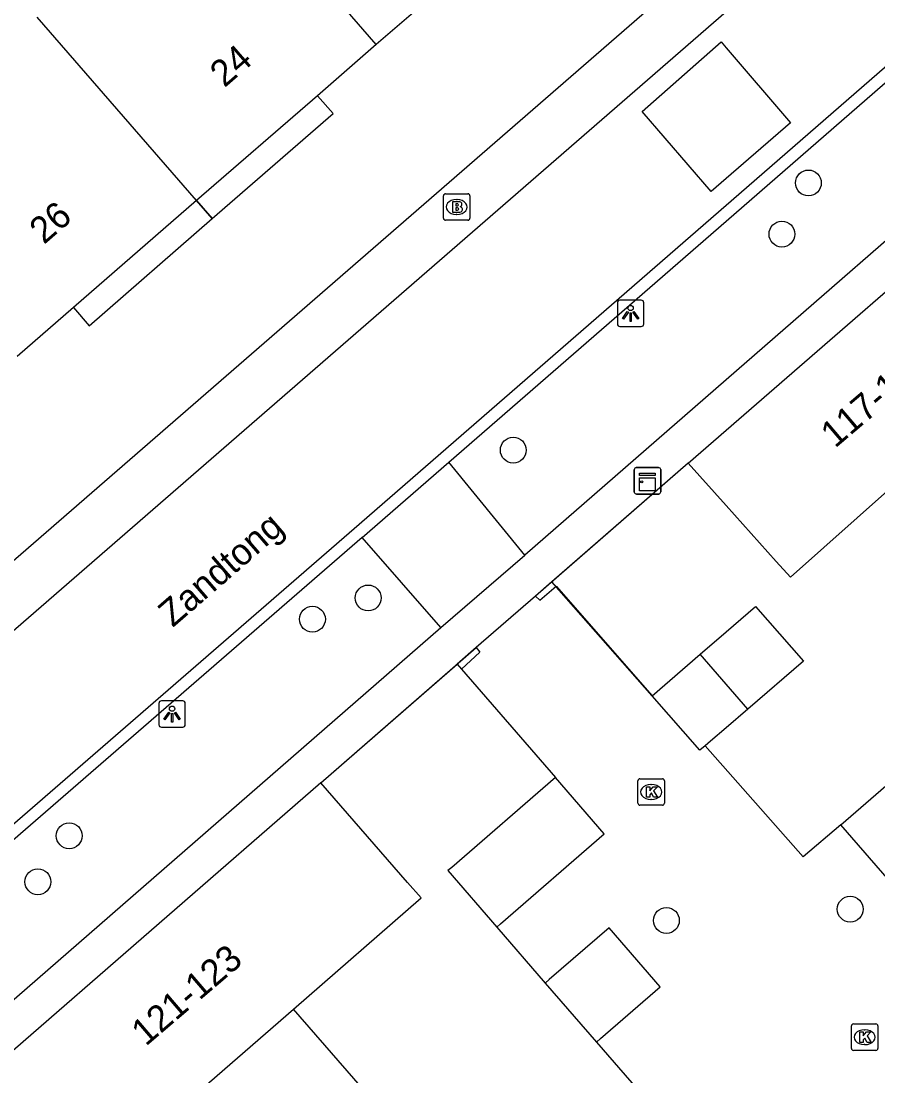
# Model space of a CAD drawing. Extents: x 155888 to 156864, y 383882 to 384671.
# Drawn here: x 156473.31 to 156505.75, y 384345.85 to 384385.77 of the extents above; entities that cross this region are included whole.
import ezdxf

# ---------------------------------------------------------------- set-up
doc = ezdxf.new("R2010")
doc.units = 0
for name, color, linetype in [('IMGEO_Boom', 7, 'Continuous'), ('IMGEO_Brandkraan', 7, 'Continuous'), ('IMGEO_Kast', 7, 'Continuous'), ('IMGEO_Kolk', 7, 'Continuous'), ('IMGEO_Lichtpunt', 7, 'Continuous'), ('IMGEO_Muur', 7, 'Continuous'), ('IMGEO_Openbare_ruimte_label', 7, 'Continuous'), ('IMGEO_Pand', 7, 'Continuous'), ('IMGEO_Pand_nummerreeks', 7, 'Continuous'), ('IMGEO_Pand_overbouw', 7, 'Continuous'), ('IMGEO_Rijbaan_lokaal_gesloten', 7, 'Continuous'), ('IMGEO_Rijbaan_lokaal_open', 7, 'Continuous'), ('IMGEO_Voetpad_open', 7, 'Continuous')]:
    doc.layers.add(name, color=color, linetype=linetype)

msp = doc.modelspace()

# ---------------------------------------------------------------- linework, layer by layer
at = {"layer": 'IMGEO_Boom'}
for centre in [(156503.116, 384379.643), (156502.114, 384377.707), (156491.944, 384369.531), (156486.452, 384363.935), (156484.342, 384363.131), (156475.136, 384354.934), (156473.95, 384353.193), (156504.698, 384352.155), (156497.741, 384351.729)]:
    msp.add_circle(centre, 0.489, dxfattribs=at)
at = {"layer": 'IMGEO_Brandkraan'}
for p, q in [((156489.302, 384378.307), (156489.302, 384379.159)), ((156489.377, 384379.233), (156490.229, 384379.233)), ((156489.79, 384379.013), (156489.815, 384379.013)), ((156490.303, 384379.159), (156490.303, 384378.307)), ((156490.229, 384378.233), (156489.377, 384378.233)), ((156489.813, 384378.453), (156489.788, 384378.453))]:
    msp.add_line(p, q, dxfattribs=at)
for points in [[(156489.302, 384378.307), (156489.302, 384379.159)], [(156489.377, 384379.233), (156490.229, 384379.233)], [(156489.65, 384378.933), (156489.65, 384378.533), (156489.863, 384378.533)], [(156489.881, 384378.933), (156489.65, 384378.933)], [(156490.303, 384379.159), (156490.303, 384378.307)], [(156489.829, 384378.852), (156489.775, 384378.852), (156489.775, 384378.776)], [(156489.775, 384378.776), (156489.828, 384378.776)], [(156489.837, 384378.7), (156489.775, 384378.7), (156489.775, 384378.619)], [(156489.775, 384378.619), (156489.837, 384378.619)], [(156490.229, 384378.233), (156489.377, 384378.233)]]:
    msp.add_lwpolyline(points, dxfattribs=at)
for centre, radius, start, end in [((156489.379, 384379.157), 0.0765, 91.552, 178.448), ((156489.379, 384379.157), 0.0765, 91.552, 178.448), ((156489.885, 384378.788), 0.145, 59.4692, 91.5367), ((156489.91, 384378.835), 0.0922, 285.5137, 58.1501), ((156490.227, 384379.157), 0.0765, 1.552, 88.448), ((156490.227, 384379.157), 0.0765, 1.552, 88.448), ((156489.83, 384378.814), 0.0379, 267.8285, 90.9355), ((156489.838, 384378.659), 0.0404, 269.8759, 90.5077), ((156489.869, 384378.784), 0.251, 268.6676, 293.5347), ((156489.915, 384378.643), 0.105, 301.3115, 78.989), ((156489.379, 384378.309), 0.0765, 181.552, 268.448), ((156489.379, 384378.309), 0.0765, 181.552, 268.448), ((156490.227, 384378.309), 0.0765, 271.552, 358.448), ((156490.227, 384378.309), 0.0765, 271.552, 358.448)]:
    msp.add_arc(centre, radius, start, end, dxfattribs=at)
for centre, major_axis, ratio, start_param, end_param in [((156489.789, 384378.733), (-0.387, 0.002), 0.722429, 4.712389, 7.853982), ((156489.814, 384378.733), (-0.39, 0.002), 0.717154, 1.570796, 4.712389)]:
    msp.add_ellipse(centre, major_axis=major_axis, ratio=ratio, start_param=start_param, end_param=end_param, dxfattribs=at)
at = {"layer": 'IMGEO_Kast'}
for p, q in [((156496.526, 384367.945), (156496.526, 384368.786)), ((156496.526, 384368.786), (156496.526, 384367.945)), ((156496.601, 384368.87), (156497.442, 384368.87)), ((156497.442, 384368.87), (156496.601, 384368.87)), ((156497.526, 384368.795), (156497.526, 384367.954)), ((156497.526, 384367.954), (156497.526, 384368.795)), ((156497.451, 384367.87), (156496.61, 384367.87)), ((156496.61, 384367.87), (156497.451, 384367.87))]:
    msp.add_line(p, q, dxfattribs=at)
for points in [[(156496.721, 384368.66), (156497.321, 384368.66), (156497.321, 384368.575), (156496.721, 384368.575), (156496.721, 384368.66)], [(156496.721, 384368.485), (156497.321, 384368.485), (156497.321, 384367.996), (156496.721, 384367.996), (156496.721, 384368.485)]]:
    msp.add_lwpolyline(points, dxfattribs=at)
msp.add_circle((156496.805, 384368.334), 0.0377, dxfattribs=at)
for centre, start, end in [((156496.604, 384368.792), 92.4484, 184.2845), ((156496.604, 384368.792), 92.4484, 184.2845), ((156497.448, 384368.792), 2.4484, 94.2845), ((156497.448, 384368.792), 2.4484, 94.2845), ((156496.604, 384367.948), 182.4484, 274.2845), ((156496.604, 384367.948), 182.4484, 274.2845), ((156497.448, 384367.948), 272.4484, 4.2845), ((156497.448, 384367.948), 272.4484, 4.2845)]:
    msp.add_arc(centre, 0.0779, start, end, dxfattribs=at)
at = {"layer": 'IMGEO_Kolk'}
for p, q in [((156496.665, 384356.166), (156496.665, 384357.018)), ((156496.74, 384357.092), (156497.592, 384357.092)), ((156497.666, 384357.018), (156497.666, 384356.166)), ((156497.153, 384356.872), (156497.178, 384356.872)), ((156497.176, 384356.312), (156497.151, 384356.312)), ((156497.592, 384356.092), (156496.74, 384356.092)), ((156504.82, 384347.81), (156505.672, 384347.81)), ((156504.745, 384346.884), (156504.745, 384347.736)), ((156505.233, 384347.59), (156505.258, 384347.59)), ((156505.746, 384347.736), (156505.746, 384346.884)), ((156505.256, 384347.03), (156505.231, 384347.03)), ((156505.672, 384346.81), (156504.82, 384346.81))]:
    msp.add_line(p, q, dxfattribs=at)
for points in [[(156496.665, 384356.166), (156496.665, 384357.018)], [(156496.74, 384357.092), (156497.592, 384357.092)], [(156497.666, 384357.018), (156497.666, 384356.166)], [(156496.986, 384356.792), (156497.109, 384356.792), (156497.109, 384356.641), (156497.239, 384356.792), (156497.403, 384356.792), (156497.257, 384356.641), (156497.41, 384356.392), (156497.258, 384356.392), (156497.173, 384356.556), (156497.109, 384356.489), (156497.109, 384356.392), (156496.986, 384356.392), (156496.986, 384356.792)], [(156497.592, 384356.092), (156496.74, 384356.092)], [(156504.82, 384347.81), (156505.672, 384347.81)], [(156504.745, 384346.884), (156504.745, 384347.736)], [(156505.066, 384347.51), (156505.189, 384347.51), (156505.189, 384347.359), (156505.319, 384347.51), (156505.483, 384347.51), (156505.337, 384347.359), (156505.49, 384347.11), (156505.338, 384347.11), (156505.253, 384347.274), (156505.189, 384347.207), (156505.189, 384347.11), (156505.066, 384347.11), (156505.066, 384347.51)], [(156505.746, 384347.736), (156505.746, 384346.884)], [(156505.672, 384346.81), (156504.82, 384346.81)]]:
    msp.add_lwpolyline(points, dxfattribs=at)
for centre, start, end in [((156496.742, 384357.016), 91.552, 178.448), ((156496.742, 384357.016), 91.552, 178.448), ((156497.59, 384357.016), 1.552, 88.448), ((156497.59, 384357.016), 1.552, 88.448), ((156496.742, 384356.168), 181.552, 268.448), ((156496.742, 384356.168), 181.552, 268.448), ((156497.59, 384356.168), 271.552, 358.448), ((156497.59, 384356.168), 271.552, 358.448), ((156504.822, 384347.734), 91.552, 178.448), ((156504.822, 384347.734), 91.552, 178.448), ((156505.67, 384347.734), 1.552, 88.448), ((156505.67, 384347.734), 1.552, 88.448), ((156504.822, 384346.886), 181.552, 268.448), ((156504.822, 384346.886), 181.552, 268.448), ((156505.67, 384346.886), 271.552, 358.448), ((156505.67, 384346.886), 271.552, 358.448)]:
    msp.add_arc(centre, 0.0765, start, end, dxfattribs=at)
for centre, major_axis, ratio, start_param, end_param in [((156497.152, 384356.592), (-0.387, 0.002), 0.722429, 4.712389, 7.853982), ((156497.177, 384356.592), (-0.39, 0.002), 0.717154, 1.570796, 4.712389), ((156505.232, 384347.31), (-0.387, 0.002), 0.722429, 4.712389, 7.853982), ((156505.257, 384347.31), (-0.39, 0.002), 0.717154, 1.570796, 4.712389)]:
    msp.add_ellipse(centre, major_axis=major_axis, ratio=ratio, start_param=start_param, end_param=end_param, dxfattribs=at)
at = {"layer": 'IMGEO_Lichtpunt'}
for p, q in [((156495.887, 384375.111), (156495.887, 384374.304)), ((156495.887, 384375.111), (156495.887, 384374.304)), ((156496.789, 384375.206), (156495.981, 384375.206)), ((156496.789, 384375.206), (156495.981, 384375.206)), ((156496.883, 384374.304), (156496.883, 384375.111)), ((156496.883, 384374.304), (156496.883, 384375.111)), ((156495.981, 384374.21), (156496.789, 384374.21)), ((156495.981, 384374.21), (156496.789, 384374.21)), ((156478.53, 384359.946), (156478.53, 384359.139)), ((156478.53, 384359.946), (156478.53, 384359.139)), ((156479.432, 384360.041), (156478.624, 384360.041)), ((156479.432, 384360.041), (156478.624, 384360.041)), ((156479.526, 384359.139), (156479.526, 384359.946)), ((156479.526, 384359.139), (156479.526, 384359.946)), ((156478.624, 384359.045), (156479.432, 384359.045)), ((156478.624, 384359.045), (156479.432, 384359.045))]:
    msp.add_line(p, q, dxfattribs=at)
for points in [[(156496.261, 384374.775), (156496.3, 384374.747), (156496.112, 384374.485), (156496.074, 384374.512), (156496.261, 384374.775)], [(156496.363, 384374.727), (156496.41, 384374.727), (156496.41, 384374.405), (156496.363, 384374.405), (156496.363, 384374.727)], [(156496.473, 384374.747), (156496.511, 384374.774), (156496.698, 384374.512), (156496.659, 384374.484), (156496.473, 384374.747)], [(156478.904, 384359.61), (156478.943, 384359.582), (156478.755, 384359.32), (156478.717, 384359.347), (156478.904, 384359.61)], [(156479.006, 384359.562), (156479.053, 384359.562), (156479.053, 384359.24), (156479.006, 384359.24), (156479.006, 384359.562)], [(156479.116, 384359.582), (156479.154, 384359.609), (156479.341, 384359.347), (156479.302, 384359.319), (156479.116, 384359.582)]]:
    msp.add_lwpolyline(points, dxfattribs=at)
for centre in [(156496.386, 384374.909), (156479.029, 384359.744)]:
    msp.add_circle(centre, 0.0994, dxfattribs=at)
for centre, start, end in [((156495.981, 384375.111), 90, 180), ((156495.981, 384375.111), 90, 180), ((156496.789, 384375.111), 0, 90), ((156496.789, 384375.111), 0, 90), ((156495.981, 384374.304), 180, 270), ((156495.981, 384374.304), 180, 270), ((156496.789, 384374.304), 270, 0), ((156496.789, 384374.304), 270, 360), ((156478.624, 384359.946), 90, 180), ((156478.624, 384359.946), 90, 180), ((156479.432, 384359.946), 0, 90), ((156479.432, 384359.946), 0, 90), ((156478.624, 384359.139), 180, 270), ((156478.624, 384359.139), 180, 270), ((156479.432, 384359.139), 270, 0), ((156479.432, 384359.139), 270, 360)]:
    msp.add_arc(centre, 0.0946, start, end, dxfattribs=at)
at = {"layer": 'IMGEO_Muur'}
for points in [[(156498.564, 384369.043), (156492.791, 384364.009)], [(156492.791, 384364.009), (156492.944, 384363.855), (156493.573, 384364.378), (156497.203, 384360.233)], [(156484.662, 384356.944), (156490.543, 384362.055)], [(156490.543, 384362.055), (156490.682, 384361.888), (156489.98, 384361.244), (156493.54, 384357.139)]]:
    msp.add_lwpolyline(points, dxfattribs=at)
at = {"layer": 'IMGEO_Pand'}
for points in [[(156486.76, 384384.882), (156480.729, 384391.83)], [(156493.543, 384390.774), (156488.871, 384386.715), (156486.76, 384384.882)], [(156479.959, 384378.974), (156473.924, 384385.918)], [(156486.76, 384384.882), (156484.529, 384382.944), (156479.959, 384378.974)], [(156498.564, 384369.043), (156500, 384370.29), (156510.818, 384379.679)], [(156479.959, 384378.974), (156475.296, 384374.923), (156473.168, 384373.074)], [(156507.491, 384369.208), (156502.432, 384364.721), (156501.899, 384365.318), (156500, 384367.439), (156498.564, 384369.043)], [(156499.021, 384361.806), (156500, 384362.653), (156501.11, 384363.613), (156502.929, 384361.537), (156500.826, 384359.728)], [(156497.203, 384360.233), (156499.021, 384361.806)], [(156500.826, 384359.728), (156499.021, 384361.806)], [(156499.213, 384358.341), (156499.012, 384358.168), (156497.203, 384360.233)], [(156500.826, 384359.728), (156500, 384359.018), (156499.414, 384358.514), (156499.213, 384358.341)], [(156484.662, 384356.944), (156472.407, 384346.293)], [(156483.63, 384348.371), (156488.454, 384352.581), (156487.942, 384353.171), (156484.662, 384356.944)], [(156493.54, 384357.139), (156489.615, 384353.733), (156489.464, 384353.616), (156491.319, 384351.478)], [(156491.319, 384351.478), (156491.463, 384351.603), (156495.388, 384355.008), (156493.54, 384357.139)], [(156504.34, 384355.354), (156506.609, 384357.317), (156508.596, 384355.021)], [(156506.349, 384353.033), (156504.34, 384355.354)], [(156495.094, 384347.126), (156495.242, 384347.255), (156497.508, 384349.221), (156495.569, 384351.455), (156493.303, 384349.489), (156493.155, 384349.361)], [(156493.155, 384349.361), (156495.094, 384347.126)], [(156476.205, 384341.922), (156483.63, 384348.371)], [(156487.352, 384344.088), (156483.63, 384348.371)]]:
    msp.add_lwpolyline(points, dxfattribs=at)
at = {"layer": 'IMGEO_Pand_overbouw'}
for points in [[(156479.959, 384378.974), (156480.552, 384378.292), (156485.121, 384382.266), (156484.529, 384382.944)], [(156475.296, 384374.923), (156475.892, 384374.238), (156480.552, 384378.292), (156479.959, 384378.974)]]:
    msp.add_lwpolyline(points, close=True, dxfattribs=at)
at = {"layer": 'IMGEO_Rijbaan_lokaal_gesloten'}
for points in [[(156535.175, 384416.658), (156500, 384386.117), (156464.463, 384355.261)], [(156466.597, 384349.82), (156467.359, 384350.481), (156485.924, 384366.569), (156500, 384378.807), (156506.284, 384384.27), (156507.359, 384385.228), (156514.207, 384391.145), (156514.98, 384391.806), (156532.718, 384407.227), (156535.755, 384409.872)]]:
    msp.add_lwpolyline(points, dxfattribs=at)
at = {"layer": 'IMGEO_Rijbaan_lokaal_open'}
for points in [[(156496.822, 384382.351), (156499.81, 384384.985), (156500, 384384.763), (156502.433, 384381.922), (156500, 384379.813), (156499.435, 384379.323), (156496.822, 384382.351)], [(156489.504, 384369.072), (156500, 384378.198), (156506.895, 384384.192)], [(156486.226, 384366.222), (156489.504, 384369.072)], [(156492.378, 384365.561), (156489.504, 384369.072)], [(156486.226, 384366.222), (156467.66, 384350.133)], [(156489.199, 384362.823), (156486.226, 384366.222)], [(156489.199, 384362.823), (156492.378, 384365.561)], [(156493.4, 384364.54), (156492.791, 384364.009), (156490.543, 384362.055), (156489.816, 384361.424)], [(156497.203, 384360.233), (156493.4, 384364.54)], [(156489.816, 384361.424), (156493.54, 384357.139)], [(156504.34, 384355.354), (156502.919, 384354.131), (156499.213, 384358.341)], [(156491.319, 384351.478), (156493.155, 384349.361)], [(156495.094, 384347.126), (156498.767, 384342.893)]]:
    msp.add_lwpolyline(points, dxfattribs=at)
at = {"layer": 'IMGEO_Voetpad_open'}
for points in [[(156463.122, 384356.762), (156517.626, 384404.097), (156533.705, 384418.024)], [(156509.859, 384380.774), (156500, 384372.195), (156492.378, 384365.561)], [(156498.564, 384369.043), (156493.4, 384364.54)], [(156471.473, 384347.391), (156489.199, 384362.823)], [(156484.662, 384356.944), (156489.816, 384361.424)]]:
    msp.add_lwpolyline(points, dxfattribs=at)

# ---------------------------------------------------------------- texts
at = {"layer": 'IMGEO_Openbare_ruimte_label'}
msp.add_text('Zandtong', height=1, rotation=40.9433, dxfattribs=at).set_placement((156479.056, 384362.799))
at = {"layer": 'IMGEO_Pand_nummerreeks'}
for s, rotation, p in [('24', 40.9799, (156481.012, 384383.227)), ('26', 40.9779, (156474.181, 384377.293)), ('117-119', 40.3645, (156504.122, 384369.581)), ('121-123', 40.5613, (156478.033, 384346.944))]:
    msp.add_text(s, height=1, rotation=rotation, dxfattribs=at).set_placement(p)

doc.saveas('drawing.dxf')
